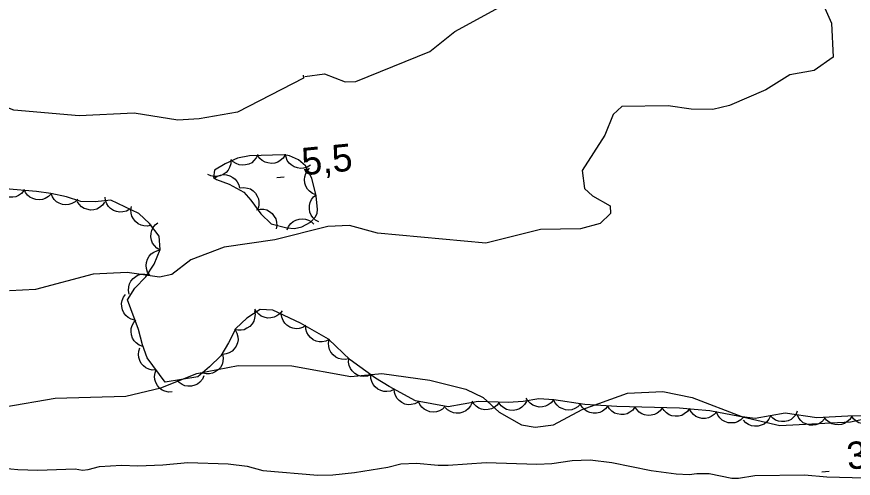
# Model space of a CAD drawing. Extents: x 336540 to 340074, y 5572036 to 5573747.
# Drawn here: x 337178.3 to 337270.2, y 5572636.8 to 5572687.6 of the extents above; entities that cross this region are included whole.
import ezdxf

# ---------------------------------------------------------------- set-up
doc = ezdxf.new("R2010")
doc.units = 0
for name, color, linetype in [('Niveau 1', 7, 'Continuous'), ('Niveau 2', 7, 'Continuous'), ('Niveau 22', 7, 'Continuous'), ('Niveau 3', 7, 'Continuous'), ('Niveau 44', 7, 'Continuous')]:
    doc.layers.add(name, color=color, linetype=linetype)

msp = doc.modelspace()

# ---------------------------------------------------------------- linework, layer by layer
at = {"layer": 'Niveau 1'}
for points in [[(337209.95, 5572681), (337212.12, 5572681.28), (337214.37, 5572680.4), (337215.55, 5572680.45), (337223.68, 5572683.74), (337226.44, 5572685.93), (337236.64, 5572691.54), (337244.81, 5572697.05), (337246.4, 5572699), (337245.69, 5572699.79), (337242.23, 5572701.5), (337237.39, 5572703.28), (337233.67, 5572703.08), (337223.32, 5572703.74), (337222.48, 5572703.7), (337222.33, 5572703.35)], [(337209.76, 5572681.15), (337209.78, 5572680.83), (337202.53, 5572677.06), (337198.34, 5572676.34), (337195.98, 5572676.21), (337191.19, 5572676.96), (337185.13, 5572676.66), (337177.97, 5572677.31), (337175.91, 5572678.05), (337171.53, 5572677.82), (337170.37, 5572677.42), (337164.95, 5572677.14), (337161.62, 5572676.48), (337156.72, 5572676.22), (337154.14, 5572676.78), (337151.86, 5572678.69), (337148.71, 5572680.56), (337147.96, 5572681.89), (337147.91, 5572683.07), (337149.37, 5572684.15), (337156.41, 5572685.54), (337157.56, 5572685.94), (337161.28, 5572686.13), (337168.1, 5572688.35)], [(337267.09, 5572688.51), (337267.84, 5572686.85), (337268.03, 5572683.13), (337265.92, 5572681.67), (337263.24, 5572681.19), (337260.61, 5572679.53), (337256.63, 5572677.82), (337254.79, 5572677.38), (337252.42, 5572677.41), (337249.88, 5572677.79), (337244.79, 5572677.7), (337243.83, 5572676.82), (337242.92, 5572674.56), (337240.42, 5572670.68), (337240.7, 5572668.67), (337241.58, 5572667.88), (337243.5, 5572666.79), (337243.55, 5572665.95), (337242.42, 5572664.85), (337240.24, 5572664.25), (337235.84, 5572664.17), (337229.84, 5572662.69), (337217.93, 5572663.77), (337214.84, 5572664.63), (337212.48, 5572664.52), (337206.64, 5572663.03), (337201.09, 5572662.24), (337197.43, 5572660.86), (337195.32, 5572659.23), (337193.97, 5572658.96), (337190.4, 5572659.46), (337186.68, 5572659.27), (337180.35, 5572657.57), (337177.47, 5572657.43)]]:
    msp.add_lwpolyline(points, dxfattribs=at)
at = {"layer": 'Niveau 2'}
msp.add_lwpolyline([(337176.95, 5572644.7), (337182.49, 5572645.65), (337190.26, 5572645.88), (337194.1, 5572646.77), (337198.06, 5572648.34), (337202.6, 5572649.25), (337208.53, 5572649.21), (337215.01, 5572648.02), (337218.39, 5572648.35), (337223.69, 5572647.62), (337227.63, 5572646.64), (337229.54, 5572645.71), (337231.31, 5572644.11), (337233.75, 5572642.71), (337235.27, 5572642.45), (337237.28, 5572642.71), (337240.43, 5572644.39), (337245.41, 5572646.19), (337249.3, 5572646.38), (337252.53, 5572645.71), (337258.05, 5572643.61), (337262.17, 5572642.64), (337269.93, 5572643.04), (337278.13, 5572644.81)], dxfattribs=at)
at = {"layer": 'Niveau 22'}
msp.add_lwpolyline([(337176.06, 5572638.04), (337178.4, 5572637.8), (337180.6, 5572637.74), (337184.7, 5572637.87), (337185.49, 5572637.72), (337186.11, 5572637.79), (337187.37, 5572638.12), (337189.8, 5572638.29), (337191.58, 5572638.2), (337194.32, 5572638.33), (337197.09, 5572638.59), (337201.5, 5572638.41), (337203.6, 5572638.17), (337205.31, 5572637.7), (337211.39, 5572637.17), (337213.03, 5572637.21), (337215.4, 5572637.49), (337219.08, 5572638.07), (337220.48, 5572638.44), (337222.21, 5572638.49), (337224.61, 5572638.28), (337225.69, 5572638.27), (337229.89, 5572638.58), (337235.43, 5572638.39), (337237.09, 5572638.45), (337239.32, 5572638.79), (337241.31, 5572638.86), (337243.69, 5572638.57), (337248.02, 5572637.7), (337250.78, 5572637.32), (337252.19, 5572637.24), (337253.04, 5572637.37), (337254.39, 5572637.35), (337256.87, 5572636.84), (337257.61, 5572636.86), (337259.41, 5572637.13), (337264.87, 5572637.2), (337267.34, 5572637.01), (337271.49, 5572636.87)], dxfattribs=at)
at = {"layer": 'Niveau 3'}
for p, q in [((337206.87, 5572669.89), (337207.67, 5572669.97)), ((337266.78, 5572637.54), (337267.58, 5572637.62))]:
    msp.add_line(p, q, dxfattribs=at)
at = {"layer": 'Niveau 44'}
for points in [[(337201.82, 5572671.8), (337201.81, 5572671.38), (337201.67, 5572671), (337201.52, 5572670.71), (337201.28, 5572670.45), (337200.98, 5572670.23), (337200.63, 5572670.09), (337200.31, 5572670), (337199.96, 5572670.01), (337199.6, 5572670.08), (337199.27, 5572670.23)], [(337207.98, 5572664.35), (337208.8, 5572664.3), (337209.63, 5572664.48), (337210.55, 5572665), (337211.11, 5572665.57), (337211.29, 5572665.96), (337211.35, 5572666.38), (337211.2, 5572667.87), (337210.73, 5572669.82), (337210.03, 5572671.18), (337209.25, 5572671.83), (337208.25, 5572672.28), (337207.67, 5572672.37), (337203.88, 5572672.27), (337202.55, 5572672.01), (337201.19, 5572671.41), (337200.02, 5572670.69), (337199.91, 5572669.91), (337200.22, 5572669.69), (337201.61, 5572669.17), (337203.25, 5572668.27), (337204.01, 5572667.4), (337205.1, 5572665.89), (337206.25, 5572664.79), (337207.98, 5572664.35)], [(337204.77, 5572672.44), (337204.6, 5572672.06), (337204.34, 5572671.75), (337204.1, 5572671.52), (337203.78, 5572671.37), (337203.43, 5572671.27), (337203.04, 5572671.26), (337202.72, 5572671.28), (337202.39, 5572671.42), (337202.08, 5572671.61), (337201.82, 5572671.87)], [(337207.78, 5572672.37), (337207.56, 5572672.02), (337207.25, 5572671.76), (337206.97, 5572671.58), (337206.63, 5572671.48), (337206.27, 5572671.44), (337205.89, 5572671.49), (337205.57, 5572671.57), (337205.27, 5572671.76), (337204.99, 5572672), (337204.78, 5572672.29)], [(337210.55, 5572671.24), (337210.2, 5572671.02), (337209.8, 5572670.92), (337209.48, 5572670.88), (337209.13, 5572670.94), (337208.78, 5572671.06), (337208.46, 5572671.27), (337208.21, 5572671.48), (337208.02, 5572671.78), (337207.88, 5572672.12), (337207.82, 5572672.47)], [(337211.17, 5572667.99), (337210.78, 5572668.14), (337210.46, 5572668.38), (337210.22, 5572668.62), (337210.06, 5572668.93), (337209.94, 5572669.28), (337209.91, 5572669.66), (337209.93, 5572669.98), (337210.04, 5572670.32), (337210.23, 5572670.64), (337210.47, 5572670.91)], [(337199.95, 5572669.79), (337200.29, 5572670.03), (337200.68, 5572670.16), (337201, 5572670.22), (337201.35, 5572670.19), (337201.71, 5572670.09), (337202.04, 5572669.9), (337202.3, 5572669.71), (337202.51, 5572669.42), (337202.68, 5572669.09), (337202.76, 5572668.74)], [(337179.07, 5572668.48), (337178.81, 5572668.15), (337178.47, 5572667.92), (337178.18, 5572667.78), (337177.83, 5572667.72), (337177.46, 5572667.72), (337177.09, 5572667.81), (337176.78, 5572667.93), (337176.51, 5572668.14), (337176.26, 5572668.42), (337176.08, 5572668.73)], [(337274.78, 5572643.76), (337269.64, 5572643.65), (337266.23, 5572643.48), (337262.75, 5572643.98), (337259.43, 5572643.42), (337257.74, 5572643.63), (337254.48, 5572644.24), (337252.73, 5572644.4), (337251.14, 5572644.53), (337244.25, 5572644.74), (337240.73, 5572644.93), (337237.33, 5572645.47), (337235.67, 5572645.57), (337233.95, 5572645.27), (337232.31, 5572645.16), (337228.98, 5572645.29), (337225.7, 5572644.69), (337222.12, 5572645.35), (337219.2, 5572646.93), (337217.71, 5572647.85), (337214.92, 5572649.84), (337212.53, 5572652.14), (337209.48, 5572653.9), (337206.43, 5572655.31), (337205.04, 5572655.4), (337203.57, 5572654.45), (337202.35, 5572653.3), (337201.57, 5572651.73), (337200.71, 5572650.29), (337199.45, 5572649.07), (337198.18, 5572647.99), (337194.59, 5572647.39), (337192.63, 5572650.06), (337192.1, 5572651.5), (337191.65, 5572653.19), (337190.44, 5572656.46), (337191.27, 5572657.72), (337192.48, 5572658.99), (337193.39, 5572660.36), (337194.05, 5572661.98), (337193.92, 5572663.45), (337192.86, 5572664.85), (337191.71, 5572665.93), (337188.63, 5572667.41), (337186.89, 5572667.21), (337185.33, 5572667.24), (337183.73, 5572667.77), (337182.01, 5572668.12), (337180.46, 5572668.36), (337177.05, 5572668.65)], [(337182.05, 5572668.11), (337181.76, 5572667.81), (337181.41, 5572667.6), (337181.11, 5572667.48), (337180.76, 5572667.44), (337180.39, 5572667.46), (337180.03, 5572667.59), (337179.73, 5572667.72), (337179.47, 5572667.96), (337179.24, 5572668.25), (337179.08, 5572668.57)], [(337184.99, 5572667.51), (337184.69, 5572667.22), (337184.33, 5572667.03), (337184.02, 5572666.92), (337183.67, 5572666.9), (337183.3, 5572666.94), (337182.94, 5572667.08), (337182.65, 5572667.23), (337182.4, 5572667.48), (337182.19, 5572667.78), (337182.05, 5572668.11)], [(337202.83, 5572668.75), (337203.24, 5572668.8), (337203.64, 5572668.74), (337203.96, 5572668.64), (337204.25, 5572668.44), (337204.52, 5572668.18), (337204.72, 5572667.86), (337204.86, 5572667.56), (337204.9, 5572667.21), (337204.89, 5572666.84), (337204.8, 5572666.49)], [(337211.49, 5572665.01), (337211.12, 5572665.2), (337210.83, 5572665.49), (337210.63, 5572665.76), (337210.51, 5572666.09), (337210.44, 5572666.45), (337210.47, 5572666.83), (337210.52, 5572667.15), (337210.69, 5572667.46), (337210.91, 5572667.76), (337211.19, 5572667.99)], [(337187.93, 5572667.19), (337187.69, 5572666.85), (337187.37, 5572666.6), (337187.08, 5572666.43), (337186.74, 5572666.35), (337186.37, 5572666.32), (337185.99, 5572666.4), (337185.68, 5572666.49), (337185.39, 5572666.69), (337185.12, 5572666.95), (337184.93, 5572667.25)], [(337190.69, 5572666.42), (337190.33, 5572666.21), (337189.93, 5572666.12), (337189.61, 5572666.08), (337189.26, 5572666.15), (337188.91, 5572666.28), (337188.6, 5572666.5), (337188.36, 5572666.72), (337188.18, 5572667.02), (337188.04, 5572667.36), (337187.99, 5572667.72)], [(337193.07, 5572664.65), (337192.66, 5572664.56), (337192.26, 5572664.59), (337191.94, 5572664.66), (337191.63, 5572664.82), (337191.34, 5572665.05), (337191.1, 5572665.36), (337190.94, 5572665.64), (337190.85, 5572665.98), (337190.83, 5572666.35), (337190.89, 5572666.7)], [(337204.62, 5572666.35), (337205.03, 5572666.43), (337205.44, 5572666.4), (337205.76, 5572666.33), (337206.07, 5572666.16), (337206.36, 5572665.93), (337206.58, 5572665.62), (337206.75, 5572665.34), (337206.83, 5572665), (337206.85, 5572664.63), (337206.79, 5572664.27)], [(337208, 5572664.13), (337208.15, 5572664.51), (337208.41, 5572664.83), (337208.65, 5572665.06), (337208.96, 5572665.22), (337209.31, 5572665.33), (337209.7, 5572665.35), (337210.02, 5572665.33), (337210.35, 5572665.2), (337210.67, 5572665.01), (337210.93, 5572664.76)], [(337194.06, 5572661.92), (337193.69, 5572662.12), (337193.41, 5572662.42), (337193.21, 5572662.68), (337193.09, 5572663.01), (337193.03, 5572663.38), (337193.06, 5572663.76), (337193.12, 5572664.08), (337193.28, 5572664.39), (337193.51, 5572664.68), (337193.79, 5572664.91)], [(337192.9, 5572659.15), (337192.66, 5572659.49), (337192.55, 5572659.88), (337192.49, 5572660.21), (337192.54, 5572660.56), (337192.65, 5572660.91), (337192.85, 5572661.24), (337193.05, 5572661.49), (337193.34, 5572661.69), (337193.68, 5572661.85), (337194.03, 5572661.93)], [(337190.64, 5572657.06), (337190.55, 5572657.47), (337190.59, 5572657.87), (337190.66, 5572658.2), (337190.82, 5572658.5), (337191.06, 5572658.79), (337191.36, 5572659.02), (337191.64, 5572659.19), (337191.99, 5572659.27), (337192.36, 5572659.29), (337192.71, 5572659.23)], [(337191.27, 5572654.21), (337190.87, 5572654.31), (337190.52, 5572654.51), (337190.26, 5572654.72), (337190.06, 5572655.01), (337189.9, 5572655.34), (337189.83, 5572655.72), (337189.8, 5572656.04), (337189.88, 5572656.39), (337190.02, 5572656.73), (337190.23, 5572657.02)], [(337204.41, 5572655.24), (337204.48, 5572654.83), (337204.42, 5572654.43), (337204.33, 5572654.11), (337204.15, 5572653.81), (337203.9, 5572653.53), (337203.58, 5572653.32), (337203.29, 5572653.17), (337202.95, 5572653.11), (337202.58, 5572653.1), (337202.23, 5572653.18)], [(337207.44, 5572655.24), (337207.18, 5572654.91), (337206.85, 5572654.68), (337206.56, 5572654.53), (337206.21, 5572654.46), (337205.84, 5572654.45), (337205.47, 5572654.54), (337205.16, 5572654.65), (337204.88, 5572654.86), (337204.63, 5572655.13), (337204.44, 5572655.44)], [(337192.14, 5572651.34), (337191.75, 5572651.48), (337191.42, 5572651.72), (337191.18, 5572651.94), (337191.01, 5572652.25), (337190.88, 5572652.6), (337190.85, 5572652.98), (337190.85, 5572653.3), (337190.96, 5572653.64), (337191.13, 5572653.97), (337191.37, 5572654.24)], [(337210.07, 5572653.63), (337209.71, 5572653.41), (337209.32, 5572653.31), (337208.99, 5572653.27), (337208.64, 5572653.34), (337208.3, 5572653.46), (337207.98, 5572653.68), (337207.73, 5572653.89), (337207.55, 5572654.19), (337207.4, 5572654.53), (337207.35, 5572654.89)], [(337212.64, 5572652.08), (337212.27, 5572651.89), (337211.86, 5572651.83), (337211.53, 5572651.82), (337211.19, 5572651.91), (337210.86, 5572652.07), (337210.56, 5572652.31), (337210.34, 5572652.55), (337210.18, 5572652.86), (337210.07, 5572653.22), (337210.04, 5572653.58)], [(337202.27, 5572653.15), (337202.48, 5572652.78), (337202.57, 5572652.39), (337202.6, 5572652.06), (337202.53, 5572651.71), (337202.39, 5572651.37), (337202.17, 5572651.06), (337201.95, 5572650.82), (337201.64, 5572650.64), (337201.3, 5572650.51), (337200.94, 5572650.46)], [(337214.78, 5572649.97), (337214.38, 5572649.88), (337213.97, 5572649.92), (337213.65, 5572649.99), (337213.34, 5572650.16), (337213.05, 5572650.39), (337212.82, 5572650.7), (337212.66, 5572650.98), (337212.58, 5572651.33), (337212.56, 5572651.7), (337212.62, 5572652.05)], [(337193.6, 5572648.74), (337193.18, 5572648.73), (337192.79, 5572648.83), (337192.48, 5572648.96), (337192.21, 5572649.18), (337191.96, 5572649.46), (337191.79, 5572649.8), (337191.68, 5572650.1), (337191.66, 5572650.45), (337191.7, 5572650.82), (337191.82, 5572651.16)], [(337200.9, 5572650.47), (337200.97, 5572650.06), (337200.92, 5572649.66), (337200.84, 5572649.34), (337200.66, 5572649.03), (337200.41, 5572648.76), (337200.1, 5572648.54), (337199.81, 5572648.38), (337199.46, 5572648.32), (337199.09, 5572648.31), (337198.74, 5572648.38)], [(337217.21, 5572648.21), (337216.82, 5572648.06), (337216.41, 5572648.04), (337216.08, 5572648.06), (337215.75, 5572648.18), (337215.43, 5572648.37), (337215.16, 5572648.64), (337214.96, 5572648.9), (337214.83, 5572649.23), (337214.76, 5572649.59), (337214.77, 5572649.95)], [(337195.37, 5572646.33), (337194.95, 5572646.31), (337194.56, 5572646.41), (337194.25, 5572646.54), (337193.98, 5572646.76), (337193.74, 5572647.04), (337193.57, 5572647.38), (337193.45, 5572647.68), (337193.43, 5572648.04), (337193.48, 5572648.41), (337193.6, 5572648.74)], [(337198.85, 5572648.1), (337198.68, 5572647.72), (337198.41, 5572647.42), (337198.16, 5572647.2), (337197.84, 5572647.06), (337197.48, 5572646.96), (337197.1, 5572646.97), (337196.77, 5572647), (337196.45, 5572647.14), (337196.14, 5572647.35), (337195.89, 5572647.61)], [(337219.74, 5572646.6), (337219.36, 5572646.43), (337218.95, 5572646.37), (337218.62, 5572646.38), (337218.29, 5572646.48), (337217.96, 5572646.64), (337217.67, 5572646.9), (337217.45, 5572647.14), (337217.3, 5572647.46), (337217.2, 5572647.81), (337217.19, 5572648.17)], [(337222.39, 5572645.2), (337222.02, 5572645.01), (337221.62, 5572644.93), (337221.29, 5572644.92), (337220.95, 5572645), (337220.61, 5572645.15), (337220.31, 5572645.38), (337220.08, 5572645.61), (337219.91, 5572645.92), (337219.79, 5572646.27), (337219.76, 5572646.63)], [(337225.38, 5572644.75), (337225.08, 5572644.45), (337224.73, 5572644.26), (337224.42, 5572644.14), (337224.07, 5572644.11), (337223.7, 5572644.15), (337223.34, 5572644.28), (337223.05, 5572644.42), (337222.79, 5572644.67), (337222.57, 5572644.96), (337222.43, 5572645.29)], [(337228.33, 5572645.17), (337228.16, 5572644.79), (337227.9, 5572644.48), (337227.65, 5572644.26), (337227.33, 5572644.11), (337226.98, 5572644.01), (337226.59, 5572644.01), (337226.27, 5572644.04), (337225.94, 5572644.18), (337225.63, 5572644.37), (337225.38, 5572644.63)], [(337231.32, 5572645.2), (337231.07, 5572644.86), (337230.74, 5572644.62), (337230.45, 5572644.46), (337230.11, 5572644.38), (337229.74, 5572644.36), (337229.37, 5572644.44), (337229.06, 5572644.54), (337228.77, 5572644.75), (337228.51, 5572645.01), (337228.32, 5572645.32)], [(337234.31, 5572645.29), (337234.1, 5572644.93), (337233.8, 5572644.66), (337233.53, 5572644.47), (337233.2, 5572644.35), (337232.83, 5572644.3), (337232.45, 5572644.34), (337232.13, 5572644.4), (337231.83, 5572644.58), (337231.54, 5572644.81), (337231.32, 5572645.09)], [(337237.28, 5572645.47), (337237.03, 5572645.14), (337236.7, 5572644.91), (337236.41, 5572644.75), (337236.06, 5572644.68), (337235.69, 5572644.67), (337235.32, 5572644.76), (337235.01, 5572644.86), (337234.73, 5572645.08), (337234.47, 5572645.34), (337234.29, 5572645.65)], [(337240.25, 5572645.01), (337239.96, 5572644.7), (337239.61, 5572644.5), (337239.3, 5572644.37), (337238.95, 5572644.34), (337238.58, 5572644.36), (337238.22, 5572644.49), (337237.93, 5572644.62), (337237.67, 5572644.86), (337237.44, 5572645.15), (337237.28, 5572645.48)], [(337243.24, 5572644.79), (337242.98, 5572644.46), (337242.65, 5572644.22), (337242.36, 5572644.07), (337242.02, 5572644), (337241.65, 5572643.98), (337241.28, 5572644.07), (337240.97, 5572644.17), (337240.68, 5572644.38), (337240.43, 5572644.65), (337240.24, 5572644.96)], [(337246.23, 5572644.68), (337245.99, 5572644.34), (337245.67, 5572644.09), (337245.38, 5572643.93), (337245.04, 5572643.85), (337244.67, 5572643.83), (337244.29, 5572643.91), (337243.98, 5572644), (337243.69, 5572644.21), (337243.43, 5572644.47), (337243.24, 5572644.77)], [(337249.23, 5572644.59), (337248.99, 5572644.25), (337248.66, 5572644), (337248.38, 5572643.84), (337248.03, 5572643.76), (337247.67, 5572643.74), (337247.29, 5572643.81), (337246.98, 5572643.91), (337246.69, 5572644.12), (337246.43, 5572644.38), (337246.23, 5572644.68)], [(337252.23, 5572644.5), (337251.99, 5572644.16), (337251.66, 5572643.91), (337251.38, 5572643.75), (337251.03, 5572643.67), (337250.66, 5572643.65), (337250.29, 5572643.72), (337249.98, 5572643.82), (337249.69, 5572644.02), (337249.43, 5572644.28), (337249.23, 5572644.59)], [(337255.22, 5572644.17), (337254.95, 5572643.85), (337254.61, 5572643.62), (337254.32, 5572643.48), (337253.97, 5572643.42), (337253.6, 5572643.42), (337253.23, 5572643.52), (337252.93, 5572643.64), (337252.65, 5572643.85), (337252.4, 5572644.13), (337252.23, 5572644.45)], [(337258.16, 5572643.55), (337257.86, 5572643.26), (337257.5, 5572643.06), (337257.2, 5572642.94), (337256.84, 5572642.92), (337256.48, 5572642.95), (337256.12, 5572643.09), (337255.82, 5572643.23), (337255.57, 5572643.48), (337255.35, 5572643.77), (337255.21, 5572644.1)], [(337264.08, 5572644.2), (337263.91, 5572643.82), (337263.64, 5572643.52), (337263.39, 5572643.3), (337263.07, 5572643.16), (337262.71, 5572643.07), (337262.33, 5572643.07), (337262.01, 5572643.1), (337261.68, 5572643.24), (337261.37, 5572643.45), (337261.13, 5572643.71)], [(337261.13, 5572643.71), (337260.95, 5572643.33), (337260.68, 5572643.02), (337260.43, 5572642.8), (337260.11, 5572642.66), (337259.76, 5572642.57), (337259.37, 5572642.57), (337259.05, 5572642.6), (337258.73, 5572642.74), (337258.42, 5572642.95), (337258.17, 5572643.21)], [(337267.06, 5572643.36), (337266.78, 5572643.05), (337266.43, 5572642.84), (337266.12, 5572642.71), (337265.78, 5572642.67), (337265.41, 5572642.69), (337265.04, 5572642.81), (337264.74, 5572642.94), (337264.48, 5572643.18), (337264.25, 5572643.46), (337264.09, 5572643.79)], [(337270.06, 5572643.67), (337269.85, 5572643.31), (337269.54, 5572643.04), (337269.27, 5572642.86), (337268.93, 5572642.75), (337268.57, 5572642.7), (337268.19, 5572642.74), (337267.87, 5572642.82), (337267.57, 5572643), (337267.28, 5572643.23), (337267.07, 5572643.52)], [(337273.06, 5572643.72), (337272.84, 5572643.37), (337272.52, 5572643.11), (337272.25, 5572642.93), (337271.91, 5572642.83), (337271.54, 5572642.79), (337271.16, 5572642.85), (337270.85, 5572642.93), (337270.55, 5572643.12), (337270.27, 5572643.37), (337270.06, 5572643.66)]]:
    msp.add_lwpolyline(points, dxfattribs=at)

# ---------------------------------------------------------------- texts
at = {"layer": 'Niveau 3'}
for s, p in [('5,5    ', (337209.74, 5572670.13)), ('3,6    ', (337269.65, 5572637.78))]:
    msp.add_text(s, height=3, rotation=5.5424, dxfattribs=at).set_placement(p)

doc.saveas('drawing.dxf')
